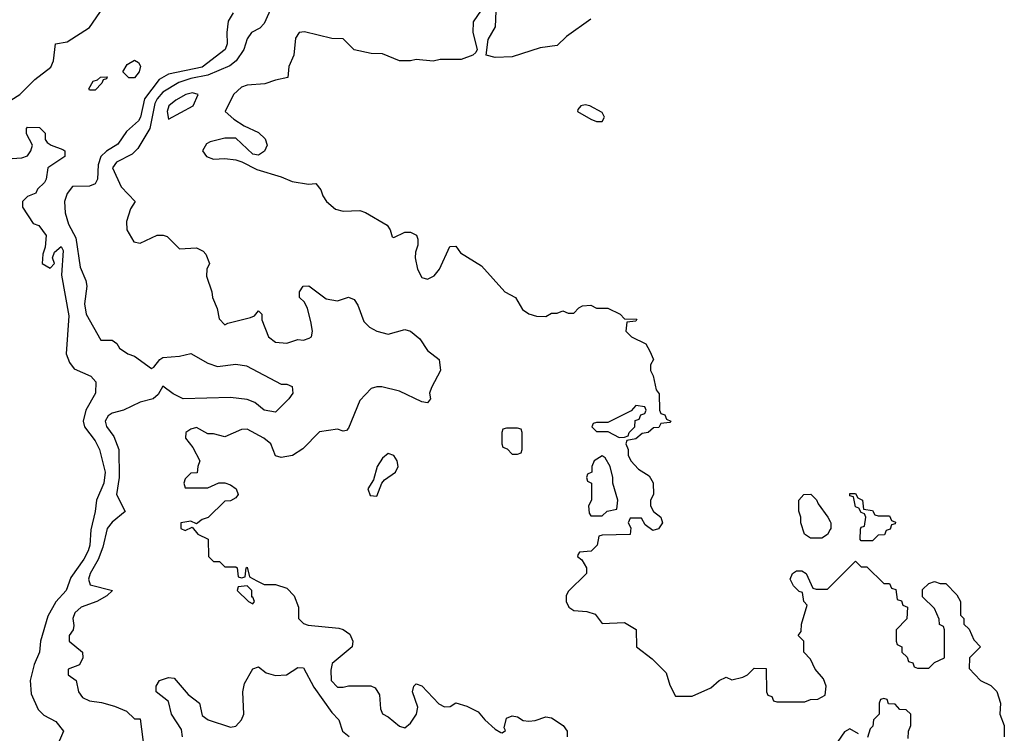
# Model space of a CAD drawing. Header units: inches. Extents: x 2380053 to 2584298, y 380219 to 546618.
# Tile 639 of 656: x 2547122 to 2550618, y 446183 to 448716. Entities that reach past the tile are written whole.
import ezdxf

# ---------------------------------------------------------------- set-up
doc = ezdxf.new("R2010")
doc.units = ezdxf.units.IN
doc.header["$MEASUREMENT"] = 0
doc.layers.add('C5444', color=7, linetype='Continuous')
doc.layers.add('C5454', color=7, linetype='Continuous')

msp = doc.modelspace()

# ---------------------------------------------------------------- linework, layer by layer
at = {"layer": 'C5444', "color": 2}
for points, elevation in [([(2547058, 448410), (2547122.9, 448450), (2547176.1, 448503.9), (2547232.3, 448547.7), (2547242, 448570), (2547249.6, 448630.4), (2547290, 448637.6), (2547370, 448688.5), (2547420.1, 448759.9)], 26), ([(2548017.3, 448762.7), (2547990, 448702), (2547974.8, 448685.2), (2547944.7, 448670), (2547930, 448648), (2547918, 448610), (2547890.6, 448570), (2547868, 448552), (2547790, 448518.9), (2547730, 448507.3), (2547686.8, 448493.2), (2547630, 448458.3), (2547610, 448435.1), (2547602, 448418), (2547583.6, 448330), (2547541.2, 448258.8), (2547521.7, 448238.3), (2547466, 448210), (2547451.3, 448190), (2547482, 448122), (2547532, 448070), (2547515.3, 448044.7), (2547501, 447999), (2547502.8, 447970), (2547527.7, 447927.7), (2547550, 447922.8), (2547610, 447950.8), (2547630.9, 447950.9), (2547646, 447946), (2547690, 447902), (2547750, 447906), (2547773.7, 447893.7), (2547783.5, 447883.5), (2547796, 447850), (2547786, 447830), (2547785.4, 447805.4), (2547804.7, 447750), (2547806, 447730), (2547822.8, 447690), (2547830, 447654), (2547850, 447632), (2547861.2, 447638.8), (2547942, 447658), (2547955.3, 447664.7), (2547970, 447682), (2547982, 447670), (2547982, 447650), (2548006, 447590), (2548030, 447571.3), (2548070, 447567.3), (2548110, 447581), (2548130, 447578), (2548150, 447584.7), (2548158, 447590), (2548162, 447610), (2548155.3, 447644.7), (2548144, 447690), (2548132.7, 447712.7), (2548115.3, 447730), (2548115.3, 447750), (2548128, 447770), (2548148.7, 447771.3), (2548210, 447724.9), (2548250, 447717.3), (2548290, 447730.6), (2548310, 447722.8), (2548322.8, 447702.8), (2548344.2, 447644.2), (2548364.2, 447624.2), (2548390, 447610.5), (2548430, 447599.1), (2548490, 447616.3), (2548510, 447610.5), (2548542.5, 447582.5), (2548570, 447541), (2548611, 447510), (2548616, 447470), (2548584, 447410), (2548577.3, 447390), (2548581, 447370), (2548570, 447355.3), (2548550, 447359), (2548470, 447397.2), (2548407.7, 447412.3), (2548390, 447412.7), (2548370, 447406), (2548330, 447364), (2548290, 447266), (2548282, 447258), (2548270, 447255.3), (2548250, 447262), (2548186.8, 447253.2), (2548127.7, 447192.3), (2548090.8, 447169.2), (2548050, 447162), (2548030, 447168), (2548014, 447210), (2547989, 447230), (2547930, 447262.7), (2547910, 447261.2), (2547850, 447235.3), (2547810, 447246), (2547790, 447246), (2547750, 447268), (2547730, 447262), (2547712, 447250), (2547711.3, 447230), (2547737.3, 447197.3), (2547762, 447150), (2547754, 447130), (2547752.7, 447107.3), (2547730, 447106), (2547710, 447086), (2547704.7, 447070), (2547710, 447054), (2547790, 447054), (2547828.8, 447071.1), (2547850, 447071.3), (2547870, 447064.7), (2547890.7, 447050.7), (2547898, 447030), (2547890, 447018), (2547870, 447008), (2547850, 447006), (2547790.9, 446949.1), (2547770, 446942), (2547750, 446926), (2547730, 446935.3), (2547694, 446930), (2547694, 446910), (2547710, 446902), (2547734, 446914), (2547754, 446890), (2547791.3, 446871.3), (2547792, 446810), (2547810, 446792), (2547832, 446792), (2547850, 446774), (2547890, 446774), (2547894, 446770), (2547898, 446738), (2547910, 446734), (2547922, 446738), (2547926, 446770), (2547930, 446772), (2547938, 446738), (2547963.6, 446723.6), (2547990, 446711.3), (2548030, 446711), (2548070, 446698), (2548096, 446670), (2548112, 446630), (2548112, 446590), (2548130, 446572), (2548146.4, 446566.4), (2548255.3, 446555.3), (2548270, 446551.3), (2548294.4, 446534.4), (2548304.7, 446510), (2548302, 446490), (2548231.3, 446430), (2548226.4, 446406.4), (2548227.7, 446370), (2548250, 446346.8), (2548270, 446346), (2548290, 446351.3), (2548369.1, 446350.9), (2548384, 446344), (2548399.1, 446319.1), (2548402.8, 446270), (2548410, 446252), (2548430, 446241), (2548470, 446207.7), (2548490, 446202), (2548510, 446218.8), (2548531.4, 446250), (2548535.1, 446275.1), (2548517.2, 446330), (2548522, 446350), (2548530, 446358), (2548550, 446351), (2548610, 446286.8), (2548630, 446276), (2548650, 446278), (2548670, 446290.8), (2548710, 446278.8), (2548750, 446258.8), (2548774, 446230), (2548810, 446197.3), (2548830, 446186), (2548835.3, 446184.7), (2548847.3, 446192.7), (2548842, 446202), (2548850, 446236), (2548870, 446244.9), (2548890, 446240.5), (2548910, 446228), (2548930, 446225.5), (2548952.1, 446227.9), (2548990, 446240.7), (2549010, 446237.3), (2549051.3, 446210), (2549066, 446190), (2549066, 446170)], 30), ([(2548760.7, 448750), (2548732.5, 448707.5), (2548730.4, 448670), (2548746, 448610), (2548741, 448599), (2548730.7, 448589.3), (2548690, 448574), (2548614.6, 448574.6), (2548590, 448569), (2548530, 448574), (2548510, 448569.3), (2548470, 448569.3), (2548410, 448594), (2548370, 448595.3), (2548310, 448608.7), (2548270, 448648), (2548230, 448648.7), (2548132.9, 448672.9), (2548114, 448670), (2548101, 448650), (2548094.8, 448590), (2548078, 448550), (2548074, 448510), (2548030, 448501.2), (2547992.5, 448487.5), (2547930, 448482.7), (2547910, 448476), (2547881, 448450), (2547852, 448390), (2547882, 448362), (2547918.8, 448338.8), (2547970, 448314.8), (2547993.2, 448293.2), (2548001, 448270), (2547991.2, 448248.9), (2547970, 448235.3), (2547950, 448238), (2547890, 448295.3), (2547850, 448295.3), (2547798, 448282), (2547785.4, 448274.6), (2547771.3, 448250), (2547784.7, 448230), (2547810, 448220.7), (2547850, 448222.8), (2547890, 448218), (2547911.3, 448211.3), (2547963.5, 448183.5), (2548050, 448158), (2548090, 448141), (2548148, 448132), (2548174, 448134), (2548191.6, 448111.6), (2548198, 448090), (2548211, 448070), (2548243.5, 448043.5), (2548270, 448036), (2548330, 448038), (2548350, 448031.3), (2548426.4, 447986.4), (2548438, 447970), (2548444.7, 447944.7), (2548450, 447942), (2548490, 447961), (2548510, 447961), (2548531.2, 447951.1), (2548536, 447936), (2548535.3, 447915.3), (2548526.8, 447890), (2548526, 447870), (2548534, 447830), (2548550, 447801), (2548570, 447794.8), (2548593.1, 447806.9), (2548612.3, 447830), (2548649, 447911), (2548670, 447911.3), (2548687.5, 447887.5), (2548762, 447842), (2548844.7, 447750), (2548882, 447730), (2548907.5, 447687.5), (2548930, 447671.3), (2548956.4, 447663.6), (2548990, 447662), (2549010, 447674), (2549030, 447674), (2549050, 447682), (2549070, 447674), (2549090, 447674), (2549107.3, 447692.7), (2549120.4, 447699.6), (2549150, 447702), (2549170, 447692), (2549210, 447692), (2549254, 447670), (2549270, 447654), (2549312.7, 447652.7), (2549310, 447646), (2549278, 447642), (2549274, 447610), (2549294, 447590), (2549344.7, 447564.7), (2549359.6, 447539.6), (2549372, 447510), (2549362, 447490), (2549362, 447470), (2549371.6, 447451.6), (2549382, 447402), (2549392.7, 447387.3), (2549394, 447330), (2549398, 447318), (2549412.7, 447312.7), (2549418, 447298), (2549434, 447290), (2549430, 447286), (2549398, 447282), (2549391.6, 447268.4), (2549372.7, 447267.3), (2549354, 447250), (2549332.7, 447247.3), (2549310, 447228), (2549278, 447222), (2549274, 447210), (2549282, 447190), (2549282, 447170), (2549292, 447150), (2549319.6, 447119.6), (2549356.9, 447096.9), (2549371.6, 447071.6), (2549372, 447030), (2549362, 447010), (2549362, 446990), (2549372, 446970), (2549398, 446950), (2549404.7, 446930), (2549390, 446908), (2549370, 446902), (2549343.1, 446923.1), (2549330, 446946), (2549290, 446946), (2549282, 446930), (2549292, 446912), (2549290, 446888), (2549190, 446886), (2549178, 446882), (2549172, 446850), (2549151.3, 446828.7), (2549110, 446826), (2549103.6, 446816.4), (2549102, 446810), (2549118, 446798), (2549134, 446770), (2549134, 446750), (2549070, 446686), (2549062, 446670), (2549062, 446650), (2549072, 446630), (2549090, 446618), (2549135.3, 446615.3), (2549165.4, 446605.4), (2549190, 446572), (2549270, 446576), (2549310.8, 446550.8), (2549312, 446490), (2549367.5, 446447.5), (2549416.8, 446396.8), (2549430, 446354), (2549450, 446314), (2549510, 446314), (2549576.4, 446343.6), (2549606, 446370), (2549630, 446382), (2549650, 446372), (2549690, 446382), (2549706, 446390), (2549730, 446414), (2549772.7, 446412.7), (2549774, 446330), (2549778, 446318), (2549792.7, 446312.7), (2549798, 446298), (2549810, 446294), (2549910, 446294), (2549930, 446302), (2549956.4, 446303.6), (2549982, 446318), (2549986, 446350), (2549976.4, 446376.4), (2549946, 446410), (2549930, 446446), (2549906, 446470), (2549906, 446510), (2549886, 446530), (2549896.4, 446543.6), (2549898, 446570), (2549918, 446638), (2549906, 446650), (2549902, 446682), (2549890, 446686), (2549870, 446706), (2549858, 446730), (2549866, 446750), (2549880.4, 446759.6), (2549899.6, 446759.6), (2549914, 446750), (2549938, 446698), (2549950, 446694), (2549990, 446694), (2550000, 446704)], 34), ([(2547879.9, 448740.1), (2547862.4, 448710), (2547857.1, 448670), (2547858.4, 448630), (2547852, 448610), (2547770, 448547.1), (2547650, 448522.2), (2547617, 448503), (2547564.7, 448435.3), (2547551.3, 448370), (2547543.4, 448356.6), (2547501.6, 448318.4), (2547470, 448273.3), (2547430, 448248.6), (2547410.2, 448229.8), (2547400.2, 448200.2), (2547398.7, 448150), (2547390, 448132.7), (2547370, 448124.5), (2547310, 448123.7), (2547290, 448099), (2547281.3, 448070), (2547283.1, 448030), (2547294.9, 447990), (2547321.8, 447941.8), (2547336.9, 447836.9), (2547357.1, 447790), (2547360.5, 447770), (2547352.4, 447707.6), (2547357.6, 447670), (2547410, 447578), (2547450, 447578), (2547466.4, 447566.4), (2547476, 447550), (2547506, 447530), (2547530, 447520.7), (2547590, 447478), (2547598, 447482), (2547619, 447510), (2547630, 447516.3), (2547690, 447520.7), (2547730, 447531.3), (2547790, 447496.3), (2547824.1, 447484.1), (2547890, 447492.7), (2547927.1, 447487.1), (2548050, 447422), (2548070, 447422), (2548090, 447414), (2548091.3, 447390), (2548078, 447370), (2548030, 447322), (2547990, 447329.3), (2547957, 447357), (2547930, 447367), (2547870, 447375.1), (2547702, 447370), (2547667, 447387), (2547630, 447415.3), (2547614.2, 447385.8), (2547596, 447370), (2547550, 447357.6), (2547490.3, 447329.7), (2547450, 447319.3), (2547436, 447310), (2547425.5, 447290), (2547430, 447272), (2547456.2, 447236.2), (2547474.4, 447190), (2547474.9, 447090), (2547465.7, 447030), (2547496, 446970), (2547450, 446932.3), (2547433, 446910), (2547416.9, 446843.1), (2547400.8, 446799.2), (2547372.7, 446750), (2547366.4, 446730), (2547372, 446710), (2547451, 446690), (2547431.3, 446670), (2547396, 446650), (2547340.7, 446630), (2547318, 446610), (2547310.6, 446590), (2547314.4, 446565.6), (2547311.3, 446550), (2547298, 446530), (2547298, 446510), (2547344.7, 446470), (2547346, 446450), (2547334.8, 446425.2), (2547294, 446410), (2547294, 446390), (2547322, 446370), (2547331, 446330), (2547344.7, 446310), (2547370, 446297.3), (2547412.5, 446292.5), (2547458.8, 446278.8), (2547501, 446261), (2547530, 446234), (2547550, 446234), (2547564, 446124)], 26), ([(2549150, 448717.2), (2549063.8, 448656.2), (2549030, 448624), (2548970, 448616), (2548870, 448583.7), (2548810, 448581.2), (2548778, 448590), (2548785.2, 448645.2), (2548811.2, 448690), (2548814.1, 448745.8)], 34), ([(2547078, 448222), (2547130, 448224.7), (2547150, 448232), (2547162, 448250), (2547168, 448270), (2547146, 448310), (2547146, 448330), (2547150, 448334), (2547192.7, 448332.7), (2547212.7, 448312.7), (2547212, 448290), (2547219.6, 448279.6), (2547234, 448270), (2547275.3, 448255.3), (2547282, 448250), (2547282, 448230), (2547222, 448190), (2547216, 448150), (2547210, 448138), (2547185.4, 448114.6), (2547179.6, 448100.4), (2547150, 448088), (2547132, 448070), (2547132, 448050), (2547170, 447992), (2547190, 447984.7), (2547216, 447950), (2547212, 447908), (2547203.6, 447883.6), (2547202, 447850), (2547230, 447834), (2547246, 447850), (2547238, 447870), (2547246, 447890), (2547268.8, 447911.1), (2547276.8, 447896.8), (2547270.7, 447809.3), (2547296.1, 447663.9), (2547286.8, 447530), (2547298.8, 447498.8), (2547316, 447476), (2547374, 447450), (2547392, 447430), (2547391, 447390), (2547356.3, 447330), (2547347.7, 447290), (2547352.4, 447270), (2547390, 447220.7), (2547405.5, 447190), (2547425.3, 447110), (2547420.3, 447070), (2547394.9, 447010), (2547390.4, 446970), (2547374.8, 446905.2), (2547371.3, 446850), (2547365.7, 446830), (2547350, 446800.7), (2547303.8, 446736.2), (2547287.3, 446690), (2547250.3, 446649.7), (2547222, 446598), (2547195.8, 446510), (2547192.7, 446470), (2547173.3, 446426.7), (2547159.5, 446370), (2547162.4, 446322.4), (2547187.5, 446267.5), (2547207.3, 446247.3), (2547250, 446224.7), (2547278, 446190), (2547252, 446130)], 22), ([(2550000, 446906.3), (2549990, 446888), (2549970, 446875.3), (2549930, 446875.3), (2549909, 446889), (2549895.3, 446930), (2549895.3, 446950), (2549888.4, 446971.6), (2549888, 447010), (2549906, 447030), (2549931.2, 447031.1), (2549951, 447011), (2549956.9, 446996.9), (2549992, 446950), (2550000, 446934)], 34), ([(2547700.5, 446170), (2547696.6, 446196.6), (2547660.7, 446250), (2547650, 446295.3), (2547606, 446330), (2547606, 446350), (2547618, 446370), (2547650, 446381), (2547670, 446378.8), (2547719.9, 446319.9), (2547761, 446290), (2547770, 446246), (2547791.3, 446230), (2547870, 446203.8), (2547890, 446208.2), (2547910, 446230.8), (2547917.4, 446250), (2547914.7, 446330), (2547920.5, 446359.5), (2547950, 446411.3), (2547970, 446418), (2547997.7, 446397.7), (2548030, 446387.2), (2548069.7, 446390.3), (2548110, 446416.3), (2548130, 446414.8), (2548166, 446346), (2548230, 446256.3), (2548255.5, 446230), (2548267.7, 446190), (2548291.4, 446171.4)], 26)]:
    msp.add_lwpolyline(points, dxfattribs=dict(at, elevation=elevation))
for points, elevation in [([(2547530, 448509), (2547509.1, 448509.1), (2547488, 448530), (2547503.1, 448556.9), (2547530, 448572), (2547543.6, 448563.6), (2547550.9, 448550.9), (2547546, 448530)], 22), ([(2547370, 448466), (2547368, 448470), (2547383.1, 448496.9), (2547398, 448502), (2547408.4, 448511.6), (2547432.7, 448512.7), (2547430, 448506), (2547418, 448502), (2547414, 448490), (2547390, 448466)], 22), ([(2547736, 448456), (2547712, 448450), (2547676, 448430), (2547651, 448410), (2547646, 448390), (2547650, 448362), (2547738, 448410), (2547755.3, 448450)], 34), ([(2549130, 448413.2), (2549114, 448410), (2549103.6, 448396.4), (2549102, 448390), (2549150, 448362), (2549170, 448354), (2549190, 448354), (2549198, 448370), (2549190, 448386), (2549146, 448410)], 38), ([(2549310, 447346), (2549292.7, 447327.3), (2549210, 447286), (2549170, 447286), (2549158, 447282), (2549154, 447270), (2549170, 447254), (2549210, 447254), (2549250, 447232), (2549270, 447234), (2549282, 447238), (2549286, 447250), (2549306, 447270), (2549307.3, 447292.7), (2549322, 447298), (2549327.3, 447312.7), (2549342, 447318), (2549346, 447330), (2549342, 447342)], 34), ([(2548890, 447266), (2548850, 447266), (2548838, 447262), (2548834, 447250), (2548834, 447210), (2548838, 447198), (2548852.7, 447192.7), (2548870, 447174), (2548890, 447174), (2548902, 447178), (2548906, 447190), (2548906, 447250), (2548902, 447262)], 34), ([(2548430, 447175.3), (2548410, 447159), (2548390.8, 447130), (2548378, 447082), (2548358, 447050), (2548366.4, 447026.4), (2548390, 447024.7), (2548408, 447070), (2548417.5, 447082.5), (2548456, 447110), (2548466, 447130), (2548462.7, 447150), (2548450, 447169)], 34), ([(2549190, 447168), (2549162, 447150), (2549154, 447130), (2549154, 447110), (2549138, 447102), (2549134, 447090), (2549138, 447078), (2549152, 447070), (2549152, 447010), (2549142, 446990), (2549143.6, 446963.6), (2549150, 446954), (2549190, 446954), (2549208.4, 446971.6), (2549242, 446978), (2549246, 447010), (2549228, 447070), (2549228, 447090), (2549218, 447130), (2549200.4, 447160.4)], 34), ([(2547930, 446706), (2547898, 446702), (2547894, 446690), (2547934, 446650), (2547950, 446642), (2547955.3, 446650), (2547950, 446666), (2547946, 446666), (2547946, 446690)], 30)]:
    msp.add_lwpolyline(points, close=True, dxfattribs=dict(at, elevation=elevation))
at = {"layer": 'C5454', "color": 2, "elevation": 34}
msp.add_lwpolyline([(2550170, 446954), (2550210, 446954), (2550218, 446938), (2550231.6, 446931.6), (2550230, 446926), (2550218, 446922), (2550212.7, 446907.3), (2550198, 446902), (2550192.7, 446887.3), (2550170, 446886), (2550150, 446866), (2550110, 446866), (2550106, 446870), (2550107.3, 446907.3), (2550110, 446914), (2550122, 446918), (2550126, 446950), (2550122, 446962), (2550110, 446966), (2550102, 446982), (2550090, 446986), (2550082, 447022), (2550070, 447026), (2550070, 447034), (2550090, 447034), (2550098, 447018), (2550114, 447010), (2550118, 446978), (2550150, 446974), (2550158, 446958)], close=True, dxfattribs=at)
for points in [[(2550000, 446934), (2550002, 446930), (2550002, 446910), (2550000, 446906.3)], [(2550000, 446704), (2550090, 446794), (2550110, 446774), (2550130, 446774), (2550190, 446714), (2550210, 446714), (2550218, 446698), (2550232.7, 446692.7), (2550238, 446658), (2550252.7, 446652.7), (2550258, 446638), (2550274, 446630), (2550271.6, 446588.4), (2550234, 446550), (2550234, 446510), (2550238, 446498), (2550254, 446490), (2550254, 446470), (2550272.7, 446452.7), (2550278, 446438), (2550292.7, 446432.7), (2550298, 446418), (2550310, 446414), (2550350, 446414), (2550370, 446434), (2550406, 446450), (2550406, 446550), (2550402, 446562), (2550388.4, 446568.4), (2550387.3, 446587.3), (2550370, 446626), (2550327.3, 446667.3), (2550327.3, 446692.7), (2550350, 446714), (2550370, 446722), (2550390, 446714), (2550410, 446714), (2550450, 446674), (2550462, 446650), (2550462, 446602), (2550474, 446590), (2550474, 446570), (2550492.7, 446552.7), (2550510, 446514), (2550534, 446490), (2550494, 446450), (2550492.7, 446412.7), (2550534, 446370), (2550570, 446352), (2550590.9, 446330.9), (2550604.7, 446290), (2550602, 446250), (2550618, 446210), (2550618, 446170)], [(2550276.4, 446163.6), (2550278, 446190), (2550286, 446210), (2550286, 446250), (2550270, 446266), (2550247.3, 446267.3), (2550230, 446286), (2550207.3, 446287.3), (2550202, 446302), (2550190, 446306), (2550178, 446302), (2550174, 446290), (2550174, 446250), (2550154, 446230), (2550151.6, 446208.4), (2550142, 446198), (2550132.7, 446167.3)], [(2550100.4, 446180.4), (2550070, 446198), (2550050, 446188), (2550026.4, 446153.6)]]:
    msp.add_lwpolyline(points, dxfattribs=at)

doc.saveas('drawing.dxf')
